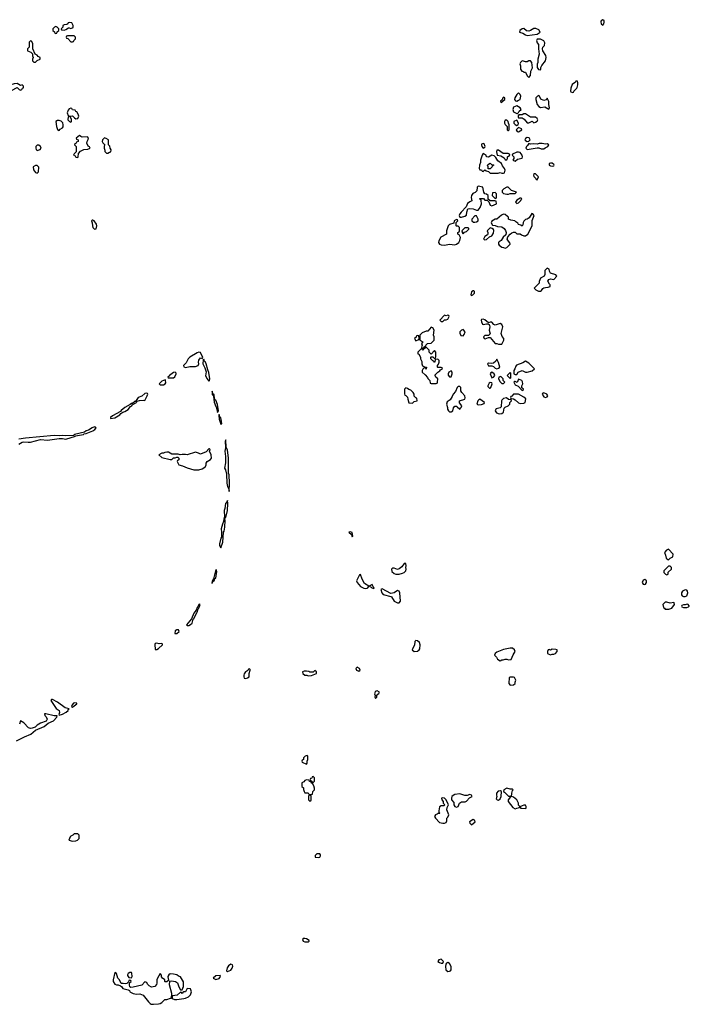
# Model space of a CAD drawing. Header units: inches. Extents: x 2789275 to 2951659, y 860290 to 1033804.
# Tile 291 of 316: x 2893381 to 2901338, y 1011621 to 1023318. Entities that reach past the tile are written whole.
import ezdxf

# ---------------------------------------------------------------- set-up
doc = ezdxf.new("R2010")
doc.units = ezdxf.units.IN
doc.header["$MEASUREMENT"] = 0
for name, color, linetype in [('C8091', 7, 'Continuous'), ('C8092', 7, 'Continuous'), ('C9001', 7, 'Continuous'), ('C9002', 7, 'Continuous')]:
    doc.layers.add(name, color=color, linetype=linetype)

msp = doc.modelspace()

# ---------------------------------------------------------------- linework, layer by layer
at = {"layer": 'C8091', "color": 2, "elevation": 2}
for points in [[(2898470, 1019806), (2898450, 1019798), (2898430, 1019806), (2898374, 1019750), (2898390, 1019734), (2898410, 1019734), (2898430, 1019754), (2898450, 1019754), (2898470, 1019762), (2898486, 1019790), (2898482, 1019802)], [(2898890, 1019761), (2898870, 1019757), (2898863, 1019750), (2898867, 1019727), (2898881, 1019701), (2898890, 1019696), (2898930, 1019706), (2898945, 1019705), (2898958, 1019698), (2898965, 1019685), (2898966, 1019670), (2898958, 1019630), (2898970, 1019586), (2898950, 1019566), (2898910, 1019566), (2898894, 1019550), (2898902, 1019530), (2898914, 1019526), (2898950, 1019542), (2898970, 1019542), (2899030, 1019472), (2899050, 1019472), (2899070, 1019462), (2899110, 1019462), (2899134, 1019510), (2899134, 1019530), (2899113, 1019553), (2899101, 1019590), (2899121, 1019670), (2899110, 1019698), (2899090, 1019709), (2899030, 1019688), (2899016, 1019696), (2898990, 1019726), (2898970, 1019726), (2898950, 1019718), (2898910, 1019753)], [(2898110, 1019566), (2898098, 1019562), (2898093, 1019547), (2898074, 1019530), (2898090, 1019502), (2898122, 1019518), (2898126, 1019530), (2898122, 1019562)], [(2898270, 1019666), (2898230, 1019618), (2898210, 1019618), (2898164, 1019596), (2898134, 1019570), (2898134, 1019510), (2898172, 1019490), (2898154, 1019470), (2898162, 1019450), (2898154, 1019430), (2898158, 1019418), (2898170, 1019414), (2898182, 1019418), (2898187, 1019433), (2898202, 1019438), (2898206, 1019450), (2898227, 1019473), (2898270, 1019474), (2898306, 1019510), (2898306, 1019550), (2898298, 1019570), (2898308, 1019630), (2898290, 1019658)], [(2898650, 1019638), (2898630, 1019628), (2898612, 1019610), (2898613, 1019593), (2898625, 1019565), (2898650, 1019562), (2898662, 1019578), (2898674, 1019610)], [(2895510, 1019368), (2895490, 1019362), (2895401, 1019310), (2895383, 1019290), (2895358, 1019242), (2895326, 1019210), (2895332, 1019192), (2895350, 1019187), (2895403, 1019197), (2895470, 1019199), (2895502, 1019210), (2895509, 1019230), (2895505, 1019250), (2895510, 1019272), (2895530, 1019302), (2895550, 1019294), (2895556, 1019304), (2895530, 1019366)], [(2898210, 1019426), (2898198, 1019422), (2898194, 1019410), (2898178, 1019402), (2898170, 1019386), (2898162, 1019402), (2898150, 1019406), (2898114, 1019370), (2898114, 1019350), (2898124, 1019344), (2898142, 1019310), (2898145, 1019290), (2898158, 1019258), (2898158, 1019230), (2898166, 1019206), (2898190, 1019192), (2898214, 1019190), (2898212, 1019168), (2898206, 1019170), (2898202, 1019182), (2898190, 1019186), (2898170, 1019166), (2898162, 1019150), (2898165, 1019130), (2898200, 1019100), (2898227, 1019067), (2898230, 1019054), (2898253, 1019033), (2898258, 1018998), (2898270, 1018994), (2898330, 1018994), (2898342, 1018998), (2898347, 1019013), (2898348, 1019050), (2898326, 1019070), (2898318, 1019090), (2898320, 1019100), (2898349, 1019131), (2898374, 1019146), (2898382, 1019158), (2898406, 1019170), (2898402, 1019182), (2898390, 1019186), (2898350, 1019186), (2898346, 1019190), (2898346, 1019210), (2898356, 1019224), (2898366, 1019250), (2898366, 1019270), (2898350, 1019286), (2898318, 1019282), (2898314, 1019250), (2898310, 1019248), (2898302, 1019262), (2898290, 1019266), (2898268, 1019290), (2898266, 1019310), (2898270, 1019314), (2898290, 1019314), (2898310, 1019294), (2898322, 1019298), (2898327, 1019313), (2898326, 1019370), (2898310, 1019386), (2898270, 1019346), (2898248, 1019368), (2898248, 1019390), (2898240, 1019400)], [(2895570, 1019286), (2895562, 1019278), (2895559, 1019230), (2895583, 1019183), (2895595, 1019135), (2895588, 1019088), (2895607, 1019050), (2895630, 1019025), (2895638, 1019030), (2895641, 1019050), (2895630, 1019126), (2895617, 1019157), (2895597, 1019230), (2895590, 1019249), (2895579, 1019259)], [(2899050, 1019286), (2899037, 1019263), (2899010, 1019239), (2898990, 1019233), (2898950, 1019239), (2898938, 1019230), (2898950, 1019207), (2898990, 1019205), (2899010, 1019198), (2899030, 1019178), (2899050, 1019171), (2899070, 1019178), (2899088, 1019190), (2899070, 1019246)], [(2899390, 1019262), (2899360, 1019240), (2899286, 1019214), (2899277, 1019203), (2899265, 1019170), (2899252, 1019150), (2899254, 1019110), (2899270, 1019102), (2899290, 1019102), (2899306, 1019130), (2899350, 1019152), (2899390, 1019132), (2899410, 1019131), (2899470, 1019146), (2899498, 1019170), (2899430, 1019239)], [(2895230, 1019129), (2895210, 1019125), (2895161, 1019090), (2895158, 1019082), (2895142, 1019070), (2895144, 1019064), (2895150, 1019062), (2895210, 1019064), (2895226, 1019074), (2895239, 1019110), (2895239, 1019119)], [(2898510, 1019148), (2898482, 1019130), (2898472, 1019110), (2898473, 1019093), (2898490, 1019074), (2898510, 1019074), (2898522, 1019110), (2898522, 1019130)], [(2898990, 1019129), (2898978, 1019122), (2898971, 1019110), (2898990, 1019065), (2899010, 1019072), (2899028, 1019090), (2899018, 1019110)], [(2899210, 1019126), (2899174, 1019090), (2899210, 1019054), (2899218, 1019062), (2899218, 1019118)], [(2895110, 1019038), (2895070, 1019023), (2895038, 1018990), (2895050, 1018981), (2895090, 1018982), (2895109, 1018990), (2895117, 1019003), (2895115, 1019035)], [(2898970, 1019008), (2898960, 1019000), (2898942, 1018970), (2898942, 1018962), (2898950, 1018954), (2898962, 1018942), (2898970, 1018942), (2898978, 1018950), (2898997, 1018990), (2898990, 1019002)], [(2899098, 1019078), (2899074, 1019070), (2899072, 1019050), (2899090, 1019014), (2899110, 1018994), (2899130, 1018994), (2899146, 1019010), (2899126, 1019030), (2899126, 1019050)], [(2899310, 1019046), (2899293, 1019007), (2899270, 1019018), (2899262, 1019018), (2899254, 1019010), (2899270, 1018982), (2899304, 1018964), (2899350, 1018914), (2899362, 1018918), (2899366, 1018930), (2899346, 1018946), (2899346, 1018970), (2899358, 1018990), (2899356, 1019016), (2899346, 1019030)], [(2894890, 1018882), (2894870, 1018876), (2894834, 1018846), (2894790, 1018829), (2894758, 1018782), (2894750, 1018782), (2894722, 1018758), (2894710, 1018757), (2894695, 1018745), (2894631, 1018710), (2894586, 1018674), (2894577, 1018663), (2894485, 1018610), (2894462, 1018590), (2894462, 1018582), (2894510, 1018588), (2894570, 1018625), (2894581, 1018639), (2894606, 1018654), (2894630, 1018663), (2894670, 1018688), (2894699, 1018721), (2894713, 1018730), (2894718, 1018742), (2894768, 1018770), (2894766, 1018774), (2894770, 1018774), (2894775, 1018785), (2894806, 1018794), (2894850, 1018798), (2894870, 1018792), (2894896, 1018850), (2894902, 1018870), (2894898, 1018878)], [(2895670, 1018906), (2895667, 1018873), (2895670, 1018862), (2895680, 1018860), (2895685, 1018845), (2895690, 1018774), (2895710, 1018722), (2895717, 1018717), (2895730, 1018652), (2895742, 1018670), (2895730, 1018746), (2895710, 1018798), (2895702, 1018802), (2895695, 1018815), (2895690, 1018866), (2895682, 1018862), (2895686, 1018870), (2895678, 1018878)], [(2897970, 1018946), (2897953, 1018927), (2897953, 1018873), (2897958, 1018858), (2897970, 1018854), (2897990, 1018834), (2897992, 1018810), (2898007, 1018767), (2898050, 1018761), (2898070, 1018782), (2898106, 1018790), (2898102, 1018822), (2898087, 1018827), (2898070, 1018846), (2898068, 1018870), (2898058, 1018890), (2898030, 1018918), (2898004, 1018924), (2897990, 1018938)], [(2898610, 1018959), (2898590, 1018959), (2898578, 1018950), (2898560, 1018900), (2898531, 1018870), (2898520, 1018840), (2898497, 1018803), (2898461, 1018779), (2898452, 1018752), (2898465, 1018710), (2898465, 1018690), (2898478, 1018670), (2898490, 1018661), (2898510, 1018658), (2898528, 1018670), (2898534, 1018706), (2898550, 1018725), (2898570, 1018725), (2898580, 1018720), (2898610, 1018692), (2898619, 1018701), (2898628, 1018710), (2898635, 1018730), (2898608, 1018768), (2898608, 1018790), (2898669, 1018811), (2898676, 1018824), (2898671, 1018851), (2898634, 1018890), (2898622, 1018910), (2898622, 1018950)], [(2899310, 1018868), (2899250, 1018868), (2899230, 1018846), (2899218, 1018842), (2899214, 1018830), (2899218, 1018818), (2899250, 1018812), (2899270, 1018802), (2899307, 1018767), (2899330, 1018758), (2899370, 1018763), (2899389, 1018771), (2899394, 1018814), (2899373, 1018833)], [(2899610, 1018886), (2899597, 1018883), (2899591, 1018870), (2899610, 1018839), (2899630, 1018831), (2899650, 1018838), (2899657, 1018850), (2899643, 1018870)], [(2898850, 1018809), (2898837, 1018803), (2898826, 1018790), (2898814, 1018750), (2898830, 1018742), (2898870, 1018745), (2898902, 1018758), (2898906, 1018770)], [(2899166, 1018826), (2899130, 1018818), (2899110, 1018798), (2899106, 1018790), (2899102, 1018718), (2899090, 1018706), (2899044, 1018696), (2899038, 1018690), (2899031, 1018670), (2899047, 1018647), (2899077, 1018637), (2899110, 1018638), (2899130, 1018654), (2899138, 1018702), (2899150, 1018714), (2899186, 1018730), (2899206, 1018750), (2899206, 1018770), (2899226, 1018790), (2899222, 1018802), (2899190, 1018806)], [(2895750, 1018626), (2895746, 1018614), (2895750, 1018574), (2895770, 1018512), (2895782, 1018518), (2895779, 1018550), (2895770, 1018588), (2895758, 1018598)], [(2895830, 1018326), (2895822, 1018310), (2895827, 1018230), (2895819, 1018190), (2895827, 1018127), (2895828, 1018052), (2895815, 1017990), (2895827, 1017970), (2895838, 1017918), (2895841, 1017810), (2895850, 1017774), (2895865, 1017745), (2895870, 1017714), (2895876, 1017810), (2895869, 1017910), (2895861, 1017930), (2895863, 1018110), (2895850, 1018206), (2895836, 1018236)], [(2895638, 1018218), (2895630, 1018218), (2895596, 1018184), (2895530, 1018158), (2895506, 1018170), (2895470, 1018179), (2895370, 1018149), (2895350, 1018154), (2895310, 1018153), (2895288, 1018148), (2895265, 1018155), (2895190, 1018155), (2895150, 1018182), (2895130, 1018182), (2895104, 1018176), (2895090, 1018168), (2895070, 1018168), (2895034, 1018150), (2895070, 1018118), (2895170, 1018091), (2895190, 1018092), (2895210, 1018114), (2895230, 1018114), (2895250, 1018122), (2895260, 1018120), (2895274, 1018110), (2895274, 1018090), (2895258, 1018082), (2895254, 1018070), (2895272, 1018030), (2895317, 1018017), (2895370, 1017994), (2895450, 1017972), (2895510, 1017972), (2895550, 1017982), (2895570, 1017992), (2895588, 1018010), (2895595, 1018030), (2895595, 1018050), (2895609, 1018071), (2895650, 1018092), (2895662, 1018110), (2895658, 1018150), (2895638, 1018190), (2895646, 1018210)], [(2895850, 1017606), (2895846, 1017594), (2895827, 1017570), (2895819, 1017510), (2895811, 1017489), (2895813, 1017413), (2895818, 1017402), (2895810, 1017406), (2895803, 1017357), (2895790, 1017326), (2895776, 1017270), (2895781, 1017230), (2895778, 1017170), (2895770, 1017158), (2895754, 1017090), (2895755, 1017070), (2895770, 1017042), (2895794, 1017110), (2895804, 1017230), (2895810, 1017242), (2895818, 1017290), (2895822, 1017370), (2895818, 1017390), (2895820, 1017400), (2895830, 1017402), (2895849, 1017489), (2895856, 1017570)], [(2897310, 1017235), (2897294, 1017230), (2897322, 1017202), (2897330, 1017174), (2897338, 1017182), (2897330, 1017226)], [(2895710, 1016788), (2895684, 1016676), (2895667, 1016647), (2895665, 1016625), (2895670, 1016625), (2895678, 1016642), (2895692, 1016650), (2895701, 1016679), (2895710, 1016685), (2895717, 1016710), (2895723, 1016763), (2895719, 1016779)], [(2897970, 1016858), (2897950, 1016858), (2897923, 1016817), (2897890, 1016794), (2897870, 1016788), (2897830, 1016802), (2897810, 1016802), (2897798, 1016790), (2897802, 1016762), (2897830, 1016738), (2897850, 1016732), (2897891, 1016731), (2897930, 1016741), (2897950, 1016751), (2897969, 1016770), (2897973, 1016790), (2897969, 1016811), (2897974, 1016830)], [(2897430, 1016726), (2897418, 1016722), (2897385, 1016650), (2897391, 1016630), (2897430, 1016586), (2897470, 1016566), (2897490, 1016561), (2897510, 1016565), (2897518, 1016570), (2897528, 1016590), (2897480, 1016620), (2897449, 1016670)], [(2897570, 1016606), (2897534, 1016590), (2897558, 1016578), (2897567, 1016567), (2897590, 1016562), (2897595, 1016570), (2897582, 1016582)], [(2897690, 1016558), (2897674, 1016550), (2897685, 1016510), (2897702, 1016490), (2897790, 1016466), (2897800, 1016460), (2897832, 1016410), (2897870, 1016391), (2897890, 1016392), (2897908, 1016410), (2897899, 1016510), (2897890, 1016528), (2897870, 1016538), (2897830, 1016508), (2897790, 1016502)], [(2895515, 1016375), (2895508, 1016372), (2895499, 1016341), (2895490, 1016335), (2895477, 1016303), (2895450, 1016269), (2895421, 1016199), (2895365, 1016130), (2895370, 1016122), (2895390, 1016122), (2895410, 1016131), (2895429, 1016150), (2895443, 1016197), (2895450, 1016201), (2895485, 1016275), (2895490, 1016278), (2895502, 1016318), (2895510, 1016325), (2895526, 1016370)], [(2895250, 1016069), (2895230, 1016058), (2895226, 1016026), (2895250, 1016027), (2895277, 1016050), (2895270, 1016068)], [(2898090, 1015942), (2898078, 1015930), (2898074, 1015886), (2898051, 1015850), (2898046, 1015830), (2898070, 1015811), (2898110, 1015816), (2898129, 1015830), (2898135, 1015845), (2898139, 1015890), (2898130, 1015919), (2898110, 1015937)], [(2895010, 1015909), (2894990, 1015906), (2894986, 1015894), (2894990, 1015834), (2895010, 1015834), (2895030, 1015846), (2895077, 1015890), (2895079, 1015899), (2895070, 1015908), (2895037, 1015903)], [(2899210, 1015853), (2899130, 1015836), (2899050, 1015804), (2899031, 1015790), (2899022, 1015770), (2899045, 1015745), (2899060, 1015720), (2899090, 1015702), (2899110, 1015712), (2899127, 1015713), (2899150, 1015722), (2899170, 1015722), (2899190, 1015712), (2899222, 1015718), (2899246, 1015774), (2899268, 1015810), (2899262, 1015830), (2899238, 1015850)], [(2899710, 1015838), (2899690, 1015826), (2899674, 1015834), (2899662, 1015830), (2899654, 1015810), (2899654, 1015790), (2899690, 1015774), (2899710, 1015782), (2899730, 1015782), (2899746, 1015790), (2899766, 1015810), (2899766, 1015830), (2899750, 1015835)], [(2896110, 1015606), (2896098, 1015602), (2896093, 1015587), (2896082, 1015578), (2896065, 1015570), (2896050, 1015546), (2896046, 1015530), (2896045, 1015510), (2896050, 1015494), (2896070, 1015492), (2896090, 1015498), (2896108, 1015510), (2896108, 1015552), (2896118, 1015590), (2896118, 1015598)], [(2896890, 1015586), (2896867, 1015567), (2896830, 1015566), (2896815, 1015575), (2896790, 1015579), (2896762, 1015578), (2896742, 1015570), (2896745, 1015550), (2896770, 1015532), (2896792, 1015532), (2896810, 1015522), (2896850, 1015525), (2896906, 1015550), (2896906, 1015570)], [(2897390, 1015626), (2897374, 1015610), (2897382, 1015590), (2897410, 1015578), (2897428, 1015590), (2897418, 1015610)], [(2899250, 1015506), (2899210, 1015506), (2899198, 1015502), (2899192, 1015430), (2899210, 1015412), (2899250, 1015414), (2899267, 1015433), (2899267, 1015447), (2899275, 1015470), (2899262, 1015502)], [(2897630, 1015346), (2897605, 1015335), (2897600, 1015320), (2897598, 1015310), (2897605, 1015290), (2897602, 1015270), (2897610, 1015254), (2897626, 1015270), (2897626, 1015290), (2897635, 1015305), (2897650, 1015314), (2897658, 1015330)], [(2893770, 1015242), (2893758, 1015242), (2893752, 1015230), (2893797, 1015157), (2893815, 1015135), (2893851, 1015110), (2893854, 1015086), (2893845, 1015065), (2893850, 1015054), (2893890, 1015066), (2893935, 1015090), (2893956, 1015110), (2893959, 1015121), (2893968, 1015130), (2893923, 1015143), (2893830, 1015209)], [(2894030, 1015204), (2894021, 1015199), (2894003, 1015177), (2893998, 1015158), (2894010, 1015151), (2894030, 1015165), (2894062, 1015190), (2894059, 1015199)], [(2896798, 1014578), (2896774, 1014570), (2896754, 1014550), (2896754, 1014530), (2896738, 1014522), (2896734, 1014510), (2896738, 1014498), (2896790, 1014474), (2896796, 1014484), (2896798, 1014510), (2896806, 1014530), (2896806, 1014570)], [(2896870, 1014326), (2896858, 1014322), (2896853, 1014307), (2896838, 1014302), (2896834, 1014290), (2896838, 1014278), (2896853, 1014273), (2896858, 1014258), (2896870, 1014254), (2896886, 1014270), (2896886, 1014310)], [(2896790, 1014286), (2896770, 1014278), (2896758, 1014262), (2896734, 1014250), (2896734, 1014210), (2896752, 1014192), (2896753, 1014173), (2896762, 1014150), (2896770, 1014134), (2896810, 1014134), (2896818, 1014118), (2896850, 1014114), (2896862, 1014118), (2896866, 1014150), (2896886, 1014170), (2896886, 1014190), (2896876, 1014216), (2896862, 1014242), (2896847, 1014247), (2896842, 1014262), (2896826, 1014266), (2896822, 1014282)], [(2899170, 1014188), (2899134, 1014170), (2899132, 1014150), (2899140, 1014140), (2899190, 1014094), (2899210, 1014094), (2899222, 1014098), (2899228, 1014112), (2899228, 1014128), (2899238, 1014162), (2899246, 1014170), (2899238, 1014178), (2899210, 1014175)], [(2896830, 1014106), (2896818, 1014102), (2896814, 1014090), (2896814, 1014050), (2896830, 1014034), (2896842, 1014038), (2896846, 1014050), (2896846, 1014090), (2896842, 1014102)], [(2898405, 1014075), (2898394, 1014070), (2898398, 1014050), (2898412, 1014030), (2898414, 1014010), (2898434, 1013990), (2898420, 1013980), (2898390, 1013978), (2898370, 1013966), (2898361, 1013921), (2898362, 1013902), (2898374, 1013890), (2898370, 1013886), (2898350, 1013886), (2898342, 1013878), (2898330, 1013875), (2898322, 1013870), (2898312, 1013850), (2898322, 1013830), (2898370, 1013782), (2898410, 1013771), (2898430, 1013771), (2898450, 1013782), (2898458, 1013802), (2898458, 1013830), (2898470, 1013842), (2898482, 1013870), (2898455, 1013930), (2898460, 1013960), (2898478, 1013990), (2898448, 1014050), (2898430, 1014068)], [(2898610, 1014122), (2898550, 1014113), (2898530, 1014102), (2898518, 1014090), (2898511, 1014070), (2898512, 1014050), (2898540, 1014020), (2898538, 1013990), (2898552, 1013970), (2898570, 1013963), (2898590, 1013972), (2898609, 1014011), (2898620, 1014020), (2898630, 1014025), (2898675, 1014025), (2898690, 1014032), (2898725, 1014075), (2898758, 1014090), (2898750, 1014106), (2898730, 1014113), (2898697, 1014103), (2898670, 1014102)], [(2899095, 1014155), (2899066, 1014154), (2899047, 1014130), (2899046, 1014106), (2899051, 1014089), (2899042, 1014062), (2899054, 1014050), (2899070, 1014045), (2899090, 1014062), (2899104, 1014090), (2899108, 1014148)], [(2899230, 1014088), (2899213, 1014087), (2899185, 1014050), (2899185, 1014030), (2899240, 1013960), (2899270, 1013942), (2899288, 1013952), (2899322, 1013958), (2899326, 1013970), (2899308, 1013988), (2899309, 1014010), (2899290, 1014048), (2899250, 1014082)], [(2899390, 1013986), (2899370, 1013986), (2899334, 1013970), (2899334, 1013950), (2899390, 1013945), (2899398, 1013950), (2899398, 1013970)], [(2898770, 1013815), (2898726, 1013790), (2898730, 1013774), (2898750, 1013754), (2898795, 1013790), (2898786, 1013810)], [(2894070, 1013646), (2894030, 1013646), (2894014, 1013630), (2893990, 1013618), (2893982, 1013610), (2893965, 1013570), (2894010, 1013558), (2894050, 1013562), (2894066, 1013570), (2894086, 1013590), (2894086, 1013630)], [(2896947, 1013407), (2896913, 1013407), (2896894, 1013390), (2896894, 1013370), (2896930, 1013365), (2896946, 1013370), (2896956, 1013384), (2896956, 1013396)], [(2896770, 1012404), (2896750, 1012402), (2896741, 1012390), (2896751, 1012370), (2896770, 1012364), (2896810, 1012364), (2896822, 1012370), (2896819, 1012379), (2896790, 1012399)], [(2895890, 1012098), (2895863, 1012077), (2895846, 1012054), (2895838, 1012018), (2895850, 1012012), (2895890, 1012027), (2895906, 1012050), (2895914, 1012074), (2895908, 1012088)], [(2898390, 1012155), (2898362, 1012150), (2898351, 1012130), (2898370, 1012116), (2898390, 1012108), (2898409, 1012111), (2898418, 1012130)], [(2898470, 1012118), (2898454, 1012110), (2898444, 1012096), (2898441, 1012070), (2898445, 1012030), (2898470, 1012011), (2898490, 1012016), (2898500, 1012020), (2898509, 1012030), (2898509, 1012070), (2898490, 1012106)], [(2894510, 1011998), (2894491, 1011910), (2894491, 1011890), (2894510, 1011861), (2894530, 1011851), (2894552, 1011852), (2894580, 1011840), (2894590, 1011834), (2894605, 1011810), (2894672, 1011792), (2894684, 1011784), (2894691, 1011770), (2894731, 1011750), (2894770, 1011742), (2894810, 1011743), (2894848, 1011728), (2894910, 1011651), (2894930, 1011631), (2894944, 1011624), (2894970, 1011621), (2895030, 1011627), (2895050, 1011631), (2895070, 1011643), (2895104, 1011676), (2895130, 1011679), (2895174, 1011694), (2895186, 1011694), (2895189, 1011750), (2895162, 1011850), (2895166, 1011894), (2895182, 1011898), (2895210, 1011896), (2895231, 1011891), (2895255, 1011875), (2895271, 1011830), (2895290, 1011794), (2895310, 1011794), (2895328, 1011832), (2895328, 1011888), (2895290, 1011948), (2895270, 1011954), (2895250, 1011969), (2895210, 1011979), (2895170, 1011982), (2895152, 1011970), (2895142, 1011950), (2895144, 1011924), (2895154, 1011906), (2895130, 1011886), (2895110, 1011886), (2895106, 1011890), (2895106, 1011910), (2895078, 1011930), (2895068, 1011948), (2895067, 1011967), (2895050, 1011986), (2895018, 1011930), (2895011, 1011910), (2895011, 1011870), (2895006, 1011854), (2894986, 1011834), (2894946, 1011826), (2894920, 1011840), (2894900, 1011860), (2894890, 1011878), (2894870, 1011888), (2894831, 1011849), (2894730, 1011824), (2894702, 1011822), (2894688, 1011828), (2894686, 1011850), (2894686, 1011874), (2894706, 1011890), (2894702, 1011902), (2894690, 1011906), (2894678, 1011902), (2894674, 1011886), (2894653, 1011867), (2894638, 1011862), (2894610, 1011868), (2894587, 1011867), (2894568, 1011910), (2894549, 1011930), (2894530, 1011986)], [(2894710, 1011998), (2894690, 1011998), (2894670, 1011986), (2894662, 1011970), (2894664, 1011964), (2894678, 1011938), (2894710, 1011934), (2894718, 1011950), (2894715, 1011990)], [(2895762, 1011962), (2895710, 1011959), (2895682, 1011930), (2895710, 1011917), (2895750, 1011928), (2895768, 1011950)], [(2895373, 1011807), (2895350, 1011769), (2895332, 1011768), (2895318, 1011762), (2895310, 1011749), (2895302, 1011762), (2895290, 1011766), (2895252, 1011730), (2895198, 1011722), (2895192, 1011710), (2895192, 1011690), (2895219, 1011679), (2895250, 1011678), (2895330, 1011689), (2895350, 1011693), (2895386, 1011710), (2895410, 1011735), (2895424, 1011770), (2895410, 1011806)]]:
    msp.add_lwpolyline(points, close=True, dxfattribs=at)
for points in [[(2893370, 1018276), (2893410, 1018299), (2893430, 1018304), (2893483, 1018297), (2893510, 1018298), (2893630, 1018331), (2893710, 1018324), (2893850, 1018341), (2893890, 1018341), (2893930, 1018334), (2894046, 1018370), (2894046, 1018374), (2894138, 1018390), (2894143, 1018397), (2894170, 1018403), (2894250, 1018435), (2894273, 1018450), (2894289, 1018470), (2894279, 1018479), (2894270, 1018481), (2894241, 1018470), (2894198, 1018442), (2894170, 1018432), (2894150, 1018416), (2894034, 1018390), (2894034, 1018386), (2894020, 1018380), (2893930, 1018374), (2893890, 1018380), (2893850, 1018375), (2893790, 1018380), (2893450, 1018345), (2893370, 1018334)], [(2893342, 1014750), (2893440, 1014800), (2893515, 1014830), (2893570, 1014879), (2893670, 1014920), (2893721, 1014959), (2893781, 1014990), (2893824, 1015030), (2893826, 1015046), (2893791, 1015049), (2893690, 1015073), (2893674, 1015070), (2893681, 1015050), (2893695, 1015036), (2893706, 1015010), (2893696, 1014984), (2893630, 1014959), (2893590, 1014935), (2893566, 1014914), (2893530, 1014901), (2893510, 1014898), (2893484, 1014904), (2893430, 1014963), (2893390, 1014988), (2893379, 1014950)]]:
    msp.add_lwpolyline(points, dxfattribs=at)
at = {"layer": 'C8092', "color": 2, "elevation": 2}
for points in [[(2893810, 1023238), (2893794, 1023230), (2893774, 1023210), (2893774, 1023190), (2893793, 1023173), (2893798, 1023158), (2893810, 1023154), (2893822, 1023158), (2893827, 1023173), (2893846, 1023190), (2893846, 1023210), (2893826, 1023230)], [(2893970, 1023286), (2893958, 1023282), (2893953, 1023267), (2893940, 1023260), (2893910, 1023258), (2893894, 1023250), (2893892, 1023228), (2893874, 1023210), (2893878, 1023198), (2893910, 1023194), (2893930, 1023202), (2893960, 1023220), (2893970, 1023222), (2893990, 1023214), (2894015, 1023225), (2894018, 1023250), (2894002, 1023282)], [(2899370, 1023214), (2899350, 1023208), (2899325, 1023190), (2899322, 1023170), (2899359, 1023159), (2899390, 1023138), (2899410, 1023132), (2899530, 1023145), (2899566, 1023170), (2899550, 1023198), (2899513, 1023213), (2899490, 1023213), (2899450, 1023188), (2899430, 1023182), (2899404, 1023184)], [(2893510, 1023066), (2893494, 1023050), (2893494, 1022990), (2893474, 1022970), (2893474, 1022950), (2893513, 1022933), (2893533, 1022913), (2893534, 1022890), (2893542, 1022870), (2893534, 1022850), (2893534, 1022830), (2893550, 1022814), (2893570, 1022814), (2893587, 1022833), (2893626, 1022850), (2893626, 1022870), (2893602, 1022882), (2893590, 1022898), (2893566, 1022910), (2893538, 1022970), (2893536, 1023036), (2893522, 1023062)], [(2894030, 1023126), (2893950, 1023126), (2893938, 1023122), (2893934, 1023110), (2893938, 1023098), (2893953, 1023093), (2893990, 1023054), (2894010, 1023054), (2894022, 1023058), (2894026, 1023070), (2894046, 1023090), (2894046, 1023110)], [(2899532, 1023088), (2899521, 1023070), (2899530, 1023042), (2899545, 1023025), (2899544, 1022970), (2899555, 1022910), (2899538, 1022850), (2899538, 1022810), (2899531, 1022790), (2899532, 1022750), (2899546, 1022726), (2899570, 1022722), (2899575, 1022730), (2899575, 1022750), (2899585, 1022775), (2899629, 1022830), (2899637, 1022870), (2899633, 1022893), (2899599, 1022950), (2899595, 1022970), (2899598, 1022990), (2899619, 1023010), (2899623, 1023043), (2899610, 1023068), (2899570, 1023088)], [(2899450, 1022828), (2899430, 1022828), (2899410, 1022818), (2899390, 1022818), (2899367, 1022827), (2899350, 1022828), (2899332, 1022810), (2899326, 1022794), (2899332, 1022770), (2899332, 1022730), (2899346, 1022706), (2899362, 1022702), (2899370, 1022694), (2899390, 1022694), (2899412, 1022650), (2899430, 1022632), (2899450, 1022654), (2899455, 1022705), (2899475, 1022745), (2899468, 1022810)], [(2893350, 1022558), (2893316, 1022556), (2893274, 1022546), (2893272, 1022530), (2893252, 1022510), (2893245, 1022490), (2893246, 1022466), (2893250, 1022462), (2893270, 1022462), (2893284, 1022476), (2893350, 1022514), (2893374, 1022490), (2893390, 1022482), (2893406, 1022490), (2893415, 1022505), (2893426, 1022510), (2893426, 1022530), (2893410, 1022546), (2893390, 1022538)], [(2899130, 1022398), (2899122, 1022390), (2899114, 1022366), (2899094, 1022350), (2899098, 1022338), (2899110, 1022334), (2899115, 1022345), (2899146, 1022370), (2899146, 1022390)], [(2899310, 1022448), (2899290, 1022428), (2899265, 1022390), (2899262, 1022370), (2899273, 1022353), (2899290, 1022352), (2899310, 1022361), (2899328, 1022370), (2899335, 1022410), (2899328, 1022430)], [(2899550, 1022418), (2899534, 1022410), (2899514, 1022390), (2899514, 1022370), (2899531, 1022310), (2899550, 1022285), (2899570, 1022276), (2899621, 1022281), (2899670, 1022254), (2899675, 1022270), (2899669, 1022309), (2899668, 1022348), (2899650, 1022386), (2899646, 1022374), (2899636, 1022364), (2899610, 1022357), (2899574, 1022374), (2899558, 1022410)], [(2893990, 1022266), (2893970, 1022258), (2893958, 1022242), (2893946, 1022210), (2893958, 1022178), (2893973, 1022173), (2894010, 1022174), (2894032, 1022152), (2894050, 1022142), (2894070, 1022145), (2894082, 1022170), (2894076, 1022196), (2894062, 1022222), (2894047, 1022227), (2894042, 1022242), (2894010, 1022246), (2894002, 1022262)], [(2899290, 1022295), (2899250, 1022278), (2899241, 1022250), (2899250, 1022222), (2899290, 1022202), (2899298, 1022202), (2899310, 1022214), (2899318, 1022230), (2899338, 1022250), (2899328, 1022270)], [(2893970, 1022166), (2893958, 1022162), (2893954, 1022130), (2893974, 1022110), (2893990, 1022102), (2893995, 1022110), (2893996, 1022136), (2893982, 1022162)], [(2899390, 1022198), (2899370, 1022198), (2899350, 1022188), (2899313, 1022187), (2899304, 1022176), (2899304, 1022164), (2899310, 1022154), (2899351, 1022151), (2899375, 1022135), (2899410, 1022092), (2899430, 1022092), (2899470, 1022114), (2899490, 1022094), (2899510, 1022102), (2899530, 1022114), (2899538, 1022130), (2899530, 1022146), (2899510, 1022158), (2899450, 1022158)], [(2893850, 1022122), (2893830, 1022122), (2893812, 1022108), (2893818, 1022050), (2893830, 1022014), (2893850, 1022002), (2893863, 1022017), (2893888, 1022032), (2893896, 1022044), (2893899, 1022070), (2893893, 1022093), (2893874, 1022114)], [(2899170, 1022126), (2899150, 1022126), (2899142, 1022110), (2899142, 1022090), (2899150, 1022074), (2899174, 1022050), (2899174, 1022010), (2899182, 1022002), (2899190, 1022002), (2899198, 1022010), (2899198, 1022070), (2899188, 1022088), (2899187, 1022107)], [(2899290, 1022126), (2899254, 1022110), (2899252, 1022090), (2899270, 1022072), (2899290, 1022062), (2899306, 1022070), (2899308, 1022090)], [(2899310, 1022038), (2899282, 1022010), (2899294, 1021990), (2899310, 1021985), (2899346, 1022010), (2899342, 1022022)], [(2894090, 1021942), (2894054, 1021910), (2894058, 1021898), (2894074, 1021890), (2894074, 1021870), (2894058, 1021862), (2894050, 1021846), (2894038, 1021842), (2894034, 1021830), (2894052, 1021810), (2894054, 1021750), (2894030, 1021726), (2894022, 1021710), (2894040, 1021700), (2894050, 1021686), (2894070, 1021682), (2894075, 1021690), (2894078, 1021730), (2894104, 1021756), (2894143, 1021777), (2894190, 1021781), (2894218, 1021790), (2894210, 1021806), (2894195, 1021815), (2894178, 1021850), (2894182, 1021870), (2894196, 1021896), (2894198, 1021910), (2894187, 1021927), (2894124, 1021924), (2894109, 1021929)], [(2894390, 1021914), (2894365, 1021890), (2894362, 1021870), (2894370, 1021854), (2894394, 1021830), (2894385, 1021815), (2894385, 1021790), (2894393, 1021767), (2894393, 1021753), (2894413, 1021733), (2894430, 1021732), (2894450, 1021745), (2894466, 1021750), (2894468, 1021770), (2894458, 1021790), (2894454, 1021814), (2894438, 1021830), (2894438, 1021890), (2894410, 1021908)], [(2899410, 1021918), (2899390, 1021906), (2899382, 1021890), (2899390, 1021882), (2899410, 1021872), (2899430, 1021874), (2899446, 1021890), (2899435, 1021915)], [(2893590, 1021829), (2893571, 1021810), (2893571, 1021790), (2893577, 1021777), (2893590, 1021765), (2893623, 1021777), (2893635, 1021790), (2893628, 1021810), (2893610, 1021828)], [(2898890, 1021849), (2898870, 1021838), (2898867, 1021830), (2898871, 1021810), (2898890, 1021791), (2898910, 1021802), (2898914, 1021810), (2898902, 1021842)], [(2899590, 1021848), (2899553, 1021847), (2899530, 1021838), (2899490, 1021842), (2899450, 1021838), (2899430, 1021846), (2899417, 1021823), (2899402, 1021810), (2899394, 1021790), (2899410, 1021774), (2899530, 1021794), (2899550, 1021794), (2899576, 1021784), (2899610, 1021782), (2899625, 1021795), (2899655, 1021810), (2899668, 1021830), (2899650, 1021842), (2899630, 1021838)], [(2898890, 1021728), (2898878, 1021710), (2898858, 1021650), (2898857, 1021623), (2898845, 1021590), (2898842, 1021550), (2898850, 1021534), (2898870, 1021534), (2898878, 1021518), (2898890, 1021514), (2898910, 1021534), (2898924, 1021524), (2898950, 1021514), (2898973, 1021493), (2899067, 1021493), (2899090, 1021502), (2899110, 1021494), (2899130, 1021494), (2899142, 1021498), (2899147, 1021513), (2899148, 1021530), (2899142, 1021550), (2899120, 1021580), (2899108, 1021610), (2899063, 1021643), (2899040, 1021680), (2899019, 1021699), (2898990, 1021708), (2898950, 1021686), (2898930, 1021688), (2898926, 1021710)], [(2899070, 1021768), (2899050, 1021766), (2899045, 1021750), (2899054, 1021710), (2899100, 1021700), (2899137, 1021677), (2899150, 1021654), (2899170, 1021654), (2899178, 1021670), (2899178, 1021690), (2899206, 1021710), (2899202, 1021722), (2899187, 1021727), (2899128, 1021728)], [(2899310, 1021745), (2899290, 1021744), (2899238, 1021722), (2899234, 1021710), (2899252, 1021690), (2899252, 1021670), (2899242, 1021650), (2899270, 1021638), (2899298, 1021662), (2899350, 1021672), (2899357, 1021690), (2899353, 1021710), (2899330, 1021739)], [(2893590, 1021586), (2893570, 1021586), (2893542, 1021570), (2893545, 1021535), (2893570, 1021502), (2893590, 1021494), (2893606, 1021510), (2893607, 1021567)], [(2898990, 1021594), (2899010, 1021594), (2899014, 1021590), (2898998, 1021582), (2898994, 1021570), (2898970, 1021548), (2898947, 1021547), (2898946, 1021570), (2898938, 1021590), (2898950, 1021602), (2898970, 1021612)], [(2899690, 1021615), (2899674, 1021610), (2899674, 1021590), (2899690, 1021582), (2899710, 1021578), (2899730, 1021582), (2899733, 1021590), (2899730, 1021598), (2899710, 1021614)], [(2899510, 1021486), (2899490, 1021486), (2899485, 1021470), (2899490, 1021454), (2899513, 1021433), (2899518, 1021418), (2899530, 1021414), (2899546, 1021450)], [(2898830, 1021342), (2898818, 1021330), (2898815, 1021285), (2898795, 1021265), (2898766, 1021254), (2898751, 1021230), (2898747, 1021207), (2898754, 1021166), (2898730, 1021155), (2898704, 1021136), (2898686, 1021094), (2898626, 1021030), (2898611, 1021010), (2898605, 1020990), (2898612, 1020972), (2898630, 1020971), (2898670, 1020985), (2898690, 1020994), (2898694, 1021030), (2898708, 1021072), (2898730, 1021076), (2898770, 1021071), (2898810, 1021054), (2898830, 1021054), (2898854, 1021086), (2898869, 1021130), (2898866, 1021170), (2898862, 1021182), (2898847, 1021187), (2898850, 1021194), (2898892, 1021192), (2898910, 1021174), (2898934, 1021174), (2898954, 1021154), (2898970, 1021114), (2898990, 1021105), (2899046, 1021130), (2899042, 1021162), (2899027, 1021167), (2898966, 1021166), (2898966, 1021170), (2898946, 1021186), (2898946, 1021230), (2898930, 1021246), (2898908, 1021248), (2898898, 1021270), (2898886, 1021330)], [(2899170, 1021328), (2899134, 1021310), (2899114, 1021290), (2899114, 1021270), (2899130, 1021254), (2899170, 1021245), (2899190, 1021245), (2899210, 1021254), (2899270, 1021254), (2899286, 1021270), (2899227, 1021287), (2899187, 1021327)], [(2899030, 1021266), (2898998, 1021262), (2898994, 1021230), (2899030, 1021194), (2899042, 1021198), (2899046, 1021210), (2899046, 1021250)], [(2899330, 1021198), (2899288, 1021172), (2899274, 1021150), (2899290, 1021134), (2899310, 1021142), (2899335, 1021170), (2899338, 1021182), (2899346, 1021190), (2899336, 1021196)], [(2898810, 1020986), (2898790, 1020986), (2898754, 1020950), (2898754, 1020930), (2898773, 1020913), (2898790, 1020912), (2898810, 1020918), (2898828, 1020930), (2898828, 1020950)], [(2899466, 1021014), (2899436, 1020964), (2899410, 1020948), (2899390, 1020946), (2899370, 1020926), (2899362, 1020910), (2899360, 1020880), (2899350, 1020866), (2899336, 1020876), (2899310, 1020886), (2899300, 1020900), (2899276, 1020916), (2899266, 1020930), (2899216, 1020936), (2899190, 1020948), (2899189, 1020970), (2899179, 1020979), (2899150, 1021002), (2899130, 1021008), (2899105, 1020995), (2899052, 1020948), (2899030, 1020948), (2898990, 1020926), (2898985, 1020905), (2898998, 1020878), (2899032, 1020872), (2899060, 1020860), (2899110, 1020858), (2899138, 1020838), (2899155, 1020815), (2899161, 1020790), (2899156, 1020764), (2899125, 1020735), (2899104, 1020696), (2899080, 1020680), (2899072, 1020670), (2899072, 1020650), (2899080, 1020640), (2899110, 1020614), (2899132, 1020612), (2899150, 1020602), (2899170, 1020612), (2899208, 1020650), (2899206, 1020670), (2899196, 1020676), (2899174, 1020710), (2899182, 1020738), (2899209, 1020771), (2899230, 1020785), (2899250, 1020792), (2899270, 1020792), (2899290, 1020774), (2899330, 1020774), (2899342, 1020762), (2899370, 1020751), (2899390, 1020751), (2899419, 1020770), (2899469, 1020870), (2899469, 1020931), (2899495, 1020990), (2899478, 1021010)], [(2894250, 1020938), (2894244, 1020936), (2894234, 1020930), (2894244, 1020904), (2894245, 1020870), (2894251, 1020850), (2894270, 1020831), (2894290, 1020832), (2894299, 1020870), (2894294, 1020890), (2894266, 1020930)], [(2898570, 1020946), (2898542, 1020930), (2898538, 1020902), (2898490, 1020884), (2898471, 1020870), (2898451, 1020810), (2898451, 1020769), (2898387, 1020733), (2898361, 1020690), (2898356, 1020670), (2898370, 1020651), (2898390, 1020644), (2898430, 1020639), (2898490, 1020652), (2898550, 1020645), (2898570, 1020651), (2898598, 1020670), (2898610, 1020694), (2898618, 1020730), (2898602, 1020762), (2898586, 1020770), (2898589, 1020791), (2898602, 1020798), (2898606, 1020810), (2898606, 1020850), (2898590, 1020866), (2898570, 1020866), (2898566, 1020870), (2898566, 1020910), (2898586, 1020930), (2898582, 1020942)], [(2898710, 1020846), (2898670, 1020846), (2898634, 1020810), (2898642, 1020782), (2898650, 1020774), (2898667, 1020793), (2898690, 1020802), (2898718, 1020830), (2898718, 1020838)], [(2898970, 1020846), (2898934, 1020810), (2898942, 1020790), (2898942, 1020770), (2898938, 1020762), (2898910, 1020742), (2898892, 1020710), (2898910, 1020701), (2898930, 1020707), (2898962, 1020738), (2898990, 1020752), (2899010, 1020782), (2899014, 1020814), (2899010, 1020826), (2898996, 1020836)], [(2899650, 1020366), (2899622, 1020338), (2899622, 1020290), (2899614, 1020270), (2899570, 1020246), (2899553, 1020207), (2899552, 1020188), (2899494, 1020130), (2899514, 1020110), (2899546, 1020094), (2899570, 1020092), (2899580, 1020100), (2899596, 1020124), (2899608, 1020132), (2899630, 1020138), (2899660, 1020140), (2899686, 1020150), (2899686, 1020170), (2899676, 1020176), (2899658, 1020210), (2899667, 1020233), (2899690, 1020238), (2899730, 1020232), (2899762, 1020270), (2899750, 1020288), (2899690, 1020306), (2899678, 1020330), (2899673, 1020353)], [(2898770, 1020098), (2898750, 1020086), (2898742, 1020050), (2898750, 1020042), (2898766, 1020050), (2898786, 1020070), (2898786, 1020090), (2898776, 1020096)]]:
    msp.add_lwpolyline(points, close=True, dxfattribs=at)
msp.add_lwpolyline([(2900000, 1022586), (2899990, 1022586), (2899985, 1022575), (2899946, 1022550), (2899930, 1022506), (2899925, 1022470), (2899930, 1022462), (2899950, 1022454), (2899962, 1022458), (2899966, 1022470), (2900000, 1022505)], dxfattribs=at)
at = {"layer": 'C9001', "color": 2, "elevation": 2}
for points in [[(2901090, 1017026), (2901065, 1017015), (2901045, 1016990), (2901057, 1016957), (2901062, 1016922), (2901070, 1016912), (2901090, 1016902), (2901110, 1016922), (2901142, 1016938), (2901148, 1016970)], [(2901110, 1016826), (2901090, 1016826), (2901034, 1016770), (2901034, 1016750), (2901054, 1016730), (2901070, 1016722), (2901086, 1016730), (2901087, 1016753), (2901126, 1016790), (2901126, 1016810)], [(2900810, 1016668), (2900790, 1016658), (2900779, 1016630), (2900790, 1016611), (2900810, 1016606), (2900818, 1016610), (2900829, 1016630), (2900828, 1016650)], [(2901290, 1016543), (2901258, 1016530), (2901244, 1016510), (2901247, 1016487), (2901255, 1016475), (2901267, 1016467), (2901290, 1016465), (2901310, 1016472), (2901321, 1016510), (2901317, 1016530), (2901310, 1016539)], [(2901070, 1016398), (2901050, 1016398), (2901025, 1016370), (2901030, 1016334), (2901045, 1016325), (2901050, 1016314), (2901094, 1016314), (2901130, 1016325), (2901162, 1016370), (2901158, 1016390), (2901153, 1016393), (2901110, 1016388)], [(2901314, 1016374), (2901290, 1016366), (2901270, 1016366), (2901250, 1016358), (2901245, 1016350), (2901250, 1016342), (2901270, 1016334), (2901310, 1016334), (2901330, 1016342), (2901338, 1016350), (2901336, 1016356), (2901326, 1016370)]]:
    msp.add_lwpolyline(points, close=True, dxfattribs=at)
at = {"layer": 'C9002', "color": 2, "elevation": 2}
msp.add_lwpolyline([(2900310, 1023318), (2900290, 1023306), (2900286, 1023294), (2900292, 1023270), (2900310, 1023252), (2900322, 1023270), (2900328, 1023290), (2900326, 1023310)], close=True, dxfattribs=at)
msp.add_lwpolyline([(2900000, 1022505), (2900007, 1022513), (2900008, 1022530), (2900015, 1022545), (2900015, 1022570), (2900010, 1022586), (2900000, 1022586)], dxfattribs=at)

doc.saveas('drawing.dxf')
